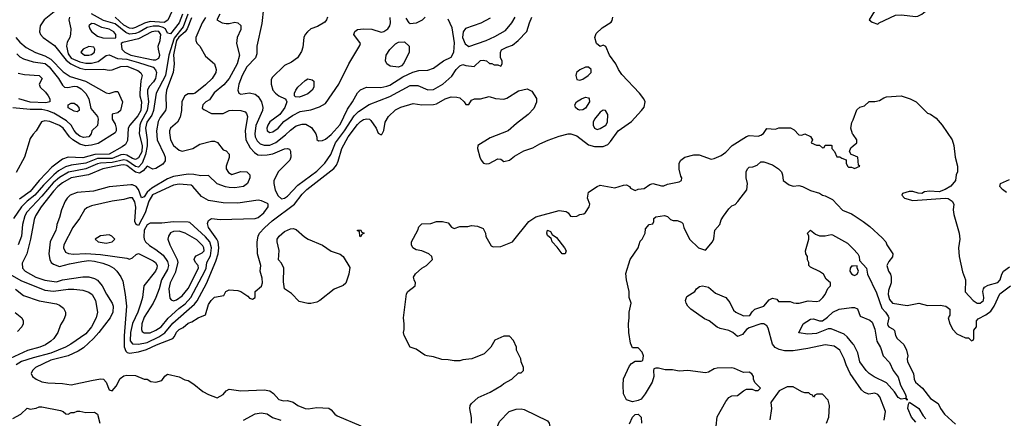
# Model space of a CAD drawing. Header units: inches. Extents: x 1793402 to 1900366, y 320852 to 470679.
# Tile 541 of 604: x 1864298 to 1871035, y 415863 to 418592. Entities that reach past the tile are written whole.
import ezdxf

# ---------------------------------------------------------------- set-up
doc = ezdxf.new("R2010")
doc.units = ezdxf.units.IN
doc.header["$MEASUREMENT"] = 0
doc.layers.add('B8461', color=7, linetype='Continuous')
doc.layers.add('B8471', color=7, linetype='Continuous')

msp = doc.modelspace()

# ---------------------------------------------------------------- linework, layer by layer
at = {"layer": 'B8461', "color": 4}
for points, elevation in [([(1864638.8, 418610), (1864634.8, 418590), (1864646.8, 418530), (1864646.4, 418493.6), (1864641, 418470), (1864621.6, 418438.4), (1864617.1, 418410), (1864630, 418357.3), (1864650, 418329.2), (1864710, 418302.8), (1864750, 418293.6), (1864790, 418293.6), (1864834.5, 418305.5), (1864890, 418348), (1864910, 418350.4), (1864966.7, 418326.7), (1865030, 418320.7), (1865110, 418299.7), (1865210, 418266.7), (1865228, 418248), (1865234, 418230), (1865227.9, 418190), (1865214, 418166), (1865184.4, 418135.6), (1865173.1, 418110), (1865171.6, 418090), (1865179.1, 418030), (1865170.2, 417970), (1865125.5, 417890), (1865118.6, 417870), (1865115.2, 417810), (1865136.8, 417730), (1865133, 417687), (1865110, 417647.3), (1865090, 417635.1), (1865070, 417641.7), (1865030, 417665.6), (1865010, 417669.8), (1864990, 417666.8), (1864930, 417642.4), (1864830, 417640.7), (1864750, 417609.8), (1864650, 417595.6), (1864610, 417583.9), (1864563.4, 417556.6), (1864530.1, 417529.9), (1864460.3, 417459.7), (1864400.3, 417390), (1864348.7, 417350), (1864309.3, 417310.7), (1864254.4, 417230)], 268), ([(1865448.4, 418630), (1865415.9, 418544.1), (1865353.8, 418466.2), (1865318.9, 418350), (1865294.9, 418210), (1865230.6, 418090), (1865213.1, 417970), (1865200.7, 417939.3), (1865168, 417890), (1865162.7, 417870), (1865159.6, 417850), (1865169.3, 417769.3), (1865169.3, 417729.3), (1865159, 417670), (1865135.6, 417610), (1865110, 417583.1), (1865090, 417586.2), (1865030, 417627.3), (1865010, 417632.4), (1864930, 417613.4), (1864851, 417609), (1864830, 417604.5), (1864750, 417569.8), (1864631.8, 417548.2), (1864570, 417512.3), (1864525.8, 417474.2), (1864450, 417383.5), (1864346.5, 417273.5), (1864333.7, 417250), (1864315.8, 417190), (1864310.3, 417110), (1864288.2, 417050)], 272), ([(1864567.8, 418672.2), (1864464.9, 418590), (1864437.3, 418550), (1864434, 418510), (1864440.7, 418490), (1864457.3, 418470), (1864536.4, 418416.4), (1864615.4, 418315.4), (1864647.2, 418290), (1864670, 418278.2), (1864710, 418260.2), (1864750, 418250.2), (1864870, 418252.2), (1864910, 418245.5), (1864930, 418248), (1864990, 418271.8), (1865030, 418274.6), (1865105.2, 418245.2), (1865127.4, 418227.4), (1865136.3, 418210), (1865126, 418174), (1865118.6, 418090), (1865119.1, 418070), (1865131.4, 418030), (1865126.2, 417970), (1865107, 417933), (1865052.2, 417870), (1865040.3, 417850), (1865034.6, 417765.4), (1865029.1, 417750.9), (1865022, 417738), (1864998.6, 417721.4), (1864910, 417670.8), (1864810.8, 417669.2), (1864730, 417645.6), (1864630, 417651.8), (1864590, 417636.2), (1864518.6, 417581.4), (1864477.8, 417542.2), (1864430, 417491.5), (1864370, 417416.4), (1864296.7, 417363.3)], 264), ([(1865570, 418607.3), (1865546, 418570), (1865503.8, 418470), (1865502, 418450), (1865510, 418431.3), (1865530.3, 418410.3), (1865570, 418342.8), (1865630.7, 418290), (1865642, 418250), (1865640.7, 418230), (1865614.8, 418190), (1865570, 418145.2), (1865498, 418090), (1865485.2, 418085.2), (1865450, 418084), (1865428.2, 418071.8), (1865407.2, 418032.8), (1865403.7, 417970), (1865395.6, 417924.4), (1865377.3, 417890), (1865330.6, 417850), (1865321.6, 417830), (1865322.4, 417817.6), (1865330.3, 417770), (1865350, 417730.5), (1865390, 417697.6), (1865410, 417692.4), (1865482, 417710), (1865530, 417739.1), (1865610, 417761), (1865630, 417761), (1865650.7, 417750.7), (1865690, 417702), (1865710, 417694), (1865731.1, 417671.1), (1865731.1, 417648.9), (1865711.3, 417590), (1865711.3, 417570), (1865726.8, 417546.8), (1865750, 417531.3), (1865810, 417552), (1865850.8, 417550.8), (1865871.3, 417530), (1865871.3, 417510), (1865856, 417470), (1865829.1, 417449.1), (1865770, 417441.2), (1865730, 417442.7), (1865706.8, 417446.8), (1865650, 417468.7), (1865590, 417526), (1865538, 417522), (1865490, 417532.3), (1865450, 417533.3), (1865350, 417517.7), (1865310, 417503.5), (1865200.7, 417439.3), (1865170.3, 417410), (1865150, 417379.5), (1865130, 417373.2), (1865111.3, 417430), (1865095.6, 417450), (1865070, 417461.6), (1865058.5, 417461.5), (1864910, 417446.6), (1864802.8, 417417.2), (1864690, 417409.6), (1864643, 417390), (1864621.6, 417370), (1864608.5, 417350), (1864583, 417290), (1864570, 417238), (1864550.7, 417190), (1864550.4, 417170), (1864543.8, 417150), (1864506.4, 417070), (1864497.1, 416990), (1864503, 416950), (1864513.4, 416930), (1864530, 416917.1), (1864570, 416902.6), (1864638.5, 416921.5), (1864722.6, 416937.4), (1864770, 416942.7), (1864810, 416939.6), (1864865.8, 416925.8), (1864909.1, 416909.1), (1864942, 416890), (1864963, 416870), (1864990.3, 416830.3), (1865002.3, 416802.3), (1865020.3, 416710), (1865028, 416630), (1865012, 416428), (1865012.3, 416352.3), (1865023, 416323), (1865033.1, 416313.1), (1865049, 416309), (1865110, 416317.7), (1865165.9, 416334.1), (1865233.2, 416366.8), (1865345.2, 416410), (1865356.6, 416423.4), (1865370, 416453.4), (1865390, 416470.5), (1865416.2, 416483.8), (1865450, 416514.8), (1865476.5, 416523.5), (1865518, 416550), (1865568.7, 416571.3), (1865590, 416642), (1865608.7, 416670), (1865630, 416691.3), (1865695.3, 416704.7), (1865708, 416730), (1865730, 416742), (1865790, 416738), (1865810, 416731), (1865858.8, 416698.8), (1865870, 416684.7), (1865890, 416678), (1865908, 416690), (1865908.7, 416730), (1865952.1, 416767.9), (1865959.3, 416790), (1865957, 416823), (1865943.7, 416870), (1865946.6, 416910), (1865925.2, 416990), (1865923.7, 417070), (1865929.4, 417110), (1865939.5, 417130), (1865972.2, 417167.8), (1866025.7, 417214.3), (1866178.4, 417330), (1866230, 417398), (1866262, 417430), (1866447.5, 417572.5), (1866464.5, 417595.5), (1866476.9, 417623.1), (1866502, 417710), (1866545.7, 417790), (1866610, 417874.9), (1866630, 417895.5), (1866650, 417908), (1866673, 417913), (1866690.6, 417910.6), (1866701.4, 417901.4), (1866738, 417850), (1866750, 417814), (1866770, 417804.7), (1866778, 417810), (1866790, 417834), (1866799, 417890), (1866821.2, 417930), (1866870, 417974), (1866905.8, 417994.2), (1866990, 418017.1), (1867050, 418008), (1867130, 418010.6), (1867150, 418016.3), (1867210, 418050.4), (1867250, 418063), (1867290, 418062), (1867310, 418056.3), (1867338.8, 418030), (1867350, 418011.3), (1867370, 418011.3), (1867390, 418041), (1867410, 418051), (1867450, 418051), (1867510, 418066.8), (1867553.2, 418053.2), (1867610, 418046.8), (1867630, 418054.8), (1867710, 418106), (1867770, 418118), (1867802, 418102), (1867833.4, 418053.4), (1867833.2, 418026.8), (1867815.2, 417984.8), (1867778, 417942), (1867698, 417882), (1867641, 417830), (1867517.1, 417782.9), (1867432, 417730), (1867431, 417710), (1867447.3, 417650), (1867454.8, 417630), (1867470.6, 417610.6), (1867490, 417604.9), (1867510, 417607.7), (1867570, 417638.8), (1867590, 417638), (1867610, 417621), (1867650, 417630.7), (1867683.5, 417656.5), (1867746.3, 417693.7), (1867810, 417714), (1867856.9, 417743.1), (1867912.9, 417767.1), (1867990, 417794.9), (1868050, 417810.5), (1868070, 417810.6), (1868110, 417796.3), (1868190, 417736.3), (1868230, 417724), (1868290, 417722.8), (1868321.5, 417738.5), (1868341.5, 417758.5), (1868392.3, 417830), (1868484.5, 417895.5), (1868553.2, 417970), (1868570, 417992), (1868577.2, 418030), (1868569.3, 418050), (1868539.5, 418090), (1868417.2, 418217.2), (1868395.1, 418250), (1868376, 418290), (1868334, 418350), (1868308.4, 418408.4), (1868290, 418418), (1868270, 418409), (1868244, 418430), (1868233.2, 418470), (1868242.7, 418497.3), (1868282.7, 418537.3), (1868344.7, 418575.3), (1868352.7, 418587.3), (1868357.2, 418610)], 284), ([(1865412.1, 418630), (1865388.7, 418570), (1865330, 418495.1), (1865310, 418499), (1865295.6, 418530), (1865279.2, 418539.2), (1865250, 418546.8), (1865211.8, 418548.2), (1865170, 418538.8), (1865114.3, 418505.7), (1865090, 418496.8), (1865050, 418493.8), (1865023.7, 418503.7), (1864950, 418563.1), (1864870, 418585.8), (1864790, 418632.8)], 268), ([(1865350, 418672.7), (1865310.2, 418589.8), (1865286.2, 418573.8), (1865190, 418579.8), (1865151.5, 418568.5), (1865090, 418537.6), (1865070, 418531.9), (1865050, 418533.6), (1865010, 418554.6), (1864950, 418609.8)], 264), ([(1865668.2, 418630), (1865646, 418590), (1865682, 418570), (1865710, 418564.9), (1865730, 418564.9), (1865770, 418574.8), (1865790, 418571), (1865810, 418552), (1865810, 418526), (1865786.8, 418470), (1865781, 418430), (1865802.8, 418350), (1865784.9, 418290), (1865730, 418189.3), (1865694.1, 418145.9), (1865629, 418091), (1865595.6, 418044.4), (1865571.3, 418030), (1865551.3, 418010), (1865547.3, 417987.3), (1865556.9, 417976.9), (1865610.7, 417950.7), (1865690, 417950.6), (1865730, 417970.5), (1865752.8, 417972.8), (1865810.5, 417970.5), (1865840.7, 417960.7), (1865850.5, 417950.5), (1865855.5, 417930), (1865840.4, 417830), (1865844.9, 417770), (1865874.3, 417714.3), (1865903.6, 417683.6), (1865927.2, 417667.2), (1865950, 417663.8), (1865990, 417666.4), (1866030, 417674.4), (1866110, 417706.8), (1866131.1, 417711.1), (1866144.7, 417704.7), (1866150.8, 417690.8), (1866154, 417650), (1866146.8, 417630), (1866068.5, 417551.5), (1866037.3, 417490), (1866036.3, 417470), (1866045.5, 417425.5), (1866066.4, 417386.4), (1866090, 417366), (1866110, 417371), (1866130, 417384), (1866202, 417458), (1866330, 417555.8), (1866386, 417610), (1866427.3, 417670), (1866459.7, 417750), (1866520.4, 417830), (1866586.9, 417933.1), (1866616.6, 417963.4), (1866690, 418010.4), (1866830, 418066), (1866970, 418140.5), (1867021.4, 418141.4), (1867090, 418111), (1867130, 418114.8), (1867194, 418150), (1867254.6, 418205.4), (1867284, 418250), (1867310, 418276), (1867330, 418284.7), (1867350, 418278), (1867408.4, 418271.6), (1867450, 418312), (1867470, 418314), (1867491.3, 418311.3), (1867512.7, 418292.7), (1867527.3, 418292.7), (1867543.6, 418283.6), (1867570, 418282), (1867590, 418274), (1867598, 418290), (1867598, 418310), (1867588, 418330), (1867588.4, 418368.4), (1867594.6, 418385.4), (1867630, 418404.7), (1867670, 418418), (1867709.4, 418450.6), (1867769, 418511), (1867785.2, 418570), (1867802.7, 418610)], 288), ([(1865964.9, 418670), (1865953.8, 418566.2), (1865920.5, 418410), (1865921.1, 418358.9), (1865910.6, 418330), (1865853, 418270), (1865819.3, 418210), (1865798, 418150), (1865791, 418110), (1865798, 418090), (1865810, 418082.8), (1865870, 418090.6), (1865910, 418082), (1865930, 418066.8), (1865953, 418030), (1865961.6, 417990), (1865959.3, 417970), (1865913.3, 417866.7), (1865905.7, 417810), (1865908.9, 417788.9), (1865922, 417762), (1865943.2, 417743.2), (1865970, 417732.2), (1866010, 417733.7), (1866050, 417752), (1866117, 417803), (1866150, 417836.4), (1866190, 417864.4), (1866230, 417877.6), (1866255.8, 417875.8), (1866294.6, 417854.6), (1866324.7, 417810), (1866332, 417788), (1866332, 417772), (1866342, 417762), (1866370, 417764.7), (1866390, 417774), (1866430, 417805.5), (1866490, 417873.4), (1866540.1, 417979.9), (1866575.1, 418030), (1866609.4, 418090.6), (1866629.3, 418110.7), (1866670, 418130.7), (1866767.9, 418127.9), (1866810, 418137.1), (1866830, 418144.4), (1866920.1, 418199.9), (1866987.8, 418232.2), (1867030, 418243.8), (1867090, 418246.4), (1867130, 418260.5), (1867197.2, 418310), (1867250, 418334.9), (1867268.5, 418370), (1867273.5, 418433.5), (1867257.1, 418537.1), (1867230, 418595.3)], 292), ([(1866404, 418610), (1866397.3, 418590), (1866385.2, 418574.8), (1866334.9, 418545.1), (1866290, 418529.2), (1866266, 418510), (1866251, 418490), (1866241, 418470), (1866235.9, 418404.1), (1866225.2, 418374.8), (1866198.8, 418330), (1866158.3, 418301.7), (1866110, 418279.3), (1866024.5, 418195.5), (1866018.8, 418181.2), (1866018, 418150), (1866030.5, 418110.5), (1866048, 418088), (1866070, 418071), (1866114, 418050), (1866122, 418042), (1866124.7, 418030), (1866111, 417990), (1866077.3, 417942.7), (1866010, 417892.3), (1865994.8, 417870), (1865988, 417850), (1865991.3, 417830), (1866010, 417818.8), (1866030, 417824.9), (1866065.2, 417850), (1866104.1, 417895.9), (1866164.5, 417935.5), (1866217, 417963), (1866290, 417974.8), (1866350, 417996), (1866390, 418018), (1866480.9, 418150), (1866549.6, 418290), (1866624.2, 418415.8), (1866629.6, 418430), (1866583.2, 418490), (1866589.9, 418510.1), (1866610, 418524), (1866649.3, 418529.3), (1866707.5, 418527.5), (1866770, 418507.3), (1866790, 418510.7), (1866817.2, 418530), (1866829.3, 418550), (1866834.5, 418570), (1866832.1, 418607.9)], 296), ([(1867518, 418602), (1867452.2, 418567.8), (1867348.1, 418531.9), (1867332.2, 418507.8), (1867328.5, 418470), (1867346.5, 418426.5), (1867370, 418408.2), (1867490, 418450.4), (1867550, 418477.1), (1867621, 418519), (1867665.2, 418570), (1867689.2, 418610)], 292), ([(1865474.1, 418605.9), (1865444.7, 418530), (1865430, 418509.8), (1865386.8, 418473.2), (1865371.6, 418450), (1865365.1, 418430), (1865351.2, 418351.2), (1865354, 418290), (1865348, 418230), (1865302.6, 418110), (1865298.2, 418070), (1865299.6, 417990), (1865294.6, 417970), (1865258.7, 417921.3), (1865246, 417894), (1865232.9, 417830), (1865239, 417770), (1865285.8, 417670), (1865292.9, 417650), (1865293.5, 417626.5), (1865276.6, 417603.4), (1865230, 417573.7), (1865209.7, 417569.7), (1865170, 417589.4), (1865143.2, 417556.8), (1865117.7, 417542.3), (1865090, 417547.8), (1865030, 417593.3), (1865010, 417598), (1864990, 417595.9), (1864866.8, 417570), (1864769.2, 417530.8), (1864650.8, 417510), (1864590, 417475.1), (1864558.7, 417450), (1864530, 417418.7), (1864444.9, 417310), (1864406.4, 417250), (1864396.7, 417223.3), (1864372, 417090), (1864346.4, 416990), (1864315.2, 416924.8), (1864316.3, 416890), (1864334, 416870), (1864408.1, 416828.1), (1864469, 416809), (1864550, 416798), (1864590, 416811.6), (1864730, 416831.8), (1864770.3, 416830.3), (1864810, 416820.4), (1864830, 416808), (1864862.4, 416770), (1864891.7, 416711.7), (1864930, 416650.8), (1864937, 416630), (1864935.6, 416590), (1864917.6, 416550), (1864839.5, 416450), (1864802.4, 416410), (1864733.9, 416346.1), (1864698.3, 416321.7), (1864628.9, 416291.1), (1864510, 416261.1), (1864406, 416210), (1864384.7, 416190), (1864376, 416170), (1864384.7, 416150), (1864411.3, 416130), (1864450, 416113.4), (1864490, 416106), (1864590, 416101.6), (1864650, 416092.4), (1864790, 416122.4), (1864850, 416132.4), (1864870, 416130.5), (1864890.4, 416110.4), (1864910, 416058), (1864930, 416051), (1864958.3, 416081.7), (1864985.3, 416134.7), (1865010, 416154), (1865030, 416157.3), (1865090, 416154.8), (1865150, 416131.3), (1865170, 416131), (1865194.8, 416114.8), (1865230, 416110.7), (1865270, 416121), (1865290, 416152), (1865310, 416164.7), (1865390, 416146), (1865427.1, 416127.1), (1865450, 416121), (1865490, 416096), (1865550, 416046), (1865590, 416024.7), (1865650, 416002), (1865690, 416026), (1865709.5, 416050.5), (1865730, 416062.8), (1865810.9, 416050.9), (1865970, 416057.3), (1866010, 416050.8), (1866033.4, 416033.4), (1866070, 415991.3), (1866103.5, 415983.5), (1866130, 415984), (1866170, 415974), (1866201, 415950), (1866250, 415930.5), (1866271.5, 415928.5), (1866330, 415936.3), (1866412.4, 415932.4), (1866430, 415920.7), (1866454.8, 415890), (1866470, 415880.5), (1866631.9, 415811.9)], 276), ([(1867071.1, 418608.9), (1867050.9, 418589.1), (1867010.7, 418569.3), (1866970, 418564), (1866962, 418570), (1866943.2, 418603.2)], 292), ([(1864272.2, 418470), (1864299, 418439), (1864341.8, 418401.8), (1864406.3, 418366.3), (1864470, 418344), (1864510, 418322.7), (1864594.9, 418234.9), (1864642.6, 418202.6), (1864747.7, 418170), (1864890, 418090.4), (1864910, 418086.4), (1864950, 418100.5), (1864970, 418101), (1865001.6, 418030), (1864987.7, 417970), (1864970, 417954.5), (1864930, 417946), (1864930.8, 417910), (1864950, 417876), (1864957, 417850), (1864957.1, 417830), (1864950, 417817.2), (1864835, 417745), (1864790, 417732.1), (1864748, 417728), (1864710, 417739.3), (1864660.5, 417770), (1864639.1, 417790), (1864594.7, 417850), (1864570, 417868.2), (1864504.9, 417895.1), (1864470, 417899.3), (1864447.5, 417892.5), (1864411.3, 417830), (1864390, 417808.7), (1864370, 417778), (1864330.6, 417650), (1864273.7, 417546.3)], 256), ([(1864278.8, 418358.8), (1864298.8, 418338.8), (1864324.7, 418324.7), (1864390, 418304.4), (1864471.1, 418291.1), (1864499.5, 418270), (1864563.8, 418190), (1864590, 418144.7), (1864604.7, 418130), (1864628, 418128), (1864670, 418135.8), (1864690, 418133.7), (1864718.2, 418118.2), (1864750, 418087.7), (1864770.3, 418050.3), (1864784.9, 417984.9), (1864830.3, 417930.3), (1864834.4, 417910), (1864830, 417868.7), (1864791.3, 417830), (1864786, 417810), (1864771, 417790), (1864734.4, 417785.6), (1864710, 417795.1), (1864689.5, 417810), (1864670, 417833.2), (1864649.6, 417870), (1864618.9, 417898.9), (1864531.7, 417951.7), (1864490, 417968.4), (1864450, 417976.4), (1864370, 417978), (1864250, 417989.5)], 252), ([(1864286.7, 418226.7), (1864330, 418217.1), (1864432, 418210), (1864451.3, 418190), (1864431.3, 418150), (1864438.8, 418130), (1864475.1, 418095.1), (1864491.8, 418071.8), (1864503.8, 418050), (1864502.8, 418030), (1864477.4, 418022.6), (1864370, 418027.3), (1864291.2, 418051.2)], 248), ([(1870000, 417806), (1869997.2, 417810), (1869986, 417850), (1869992.9, 417887.1), (1870000, 417906.2)], 276), ([(1867389.3, 415830), (1867389.3, 415869.3), (1867379, 415930), (1867381.2, 415950), (1867390, 415964.7), (1867435.5, 416004.5), (1867518, 416042), (1867593.6, 416086.4), (1867610, 416102), (1867666, 416130), (1867710, 416174), (1867730, 416174), (1867746, 416190), (1867746, 416210), (1867728.4, 416248.4), (1867728, 416270), (1867698, 416330), (1867698, 416350), (1867676.4, 416396.4), (1867650, 416426), (1867610, 416426), (1867550, 416398), (1867522, 416350), (1867475.3, 416304.7), (1867391.1, 416268.9), (1867330, 416262), (1867310, 416255.3), (1867270, 416255.3), (1867230, 416264), (1867185.6, 416265.6), (1867130, 416284), (1867086, 416290), (1867070, 416295.3), (1867010, 416335.3), (1866968.7, 416350), (1866929, 416430), (1866924, 416450), (1866928.9, 416471.1), (1866929.2, 416510), (1866923.7, 416550), (1866944.8, 416715.2), (1866954, 416730), (1867004, 416770), (1867005.2, 416790), (1866996, 416810), (1866993.2, 416830), (1867007.2, 416852.8), (1867049.5, 416890.5), (1867082, 416910), (1867122, 416950), (1867118, 416970), (1867098, 416990), (1867050, 417009), (1867010, 417015.3), (1866988.7, 417030), (1866978, 417050), (1866978, 417070), (1867022, 417150), (1867030, 417174), (1867050, 417194), (1867110, 417196), (1867150, 417210.8), (1867190, 417211), (1867230, 417202), (1867252, 417172), (1867270, 417162), (1867310, 417176), (1867363.1, 417176.9), (1867390, 417182), (1867430, 417178), (1867470, 417162), (1867486, 417130), (1867486.8, 417106.8), (1867523.5, 417043.5), (1867536.9, 417036.9), (1867590, 417038.8), (1867670, 417070.8), (1867782.7, 417210), (1867830, 417243), (1867990, 417284.9), (1868038, 417278), (1868050.7, 417270.7), (1868067.7, 417247.7), (1868083.5, 417243.5), (1868110, 417247.3), (1868130, 417258.8), (1868157.5, 417262.5), (1868170, 417271.3), (1868195.3, 417310), (1868198, 417330), (1868182, 417370), (1868189.2, 417410), (1868250, 417451), (1868270, 417458), (1868370, 417441), (1868430, 417459.1), (1868450, 417460.7), (1868470.6, 417450.6), (1868478, 417438), (1868510, 417422), (1868529.1, 417430.9), (1868570, 417436), (1868610, 417462.8), (1868630, 417470.7), (1868690, 417454.8), (1868704.7, 417455.3), (1868730, 417466), (1868810, 417482), (1868826, 417490), (1868828, 417510), (1868821.2, 417521.2), (1868809.3, 417569.3), (1868809.2, 417610), (1868822, 417630), (1868848, 417650), (1868910, 417666.8), (1868946.4, 417666.4), (1869030, 417638), (1869050, 417642), (1869098.6, 417661.4), (1869130, 417686), (1869173.2, 417730), (1869270, 417791.3), (1869290, 417798), (1869350, 417794.8), (1869370, 417801), (1869386.3, 417813.7), (1869410, 417846), (1869470, 417842.8), (1869492.7, 417852.7), (1869571.3, 417851.3), (1869596.9, 417836.9), (1869630, 417804.7), (1869650, 417802), (1869670, 417811.3), (1869710, 417791.3), (1869722, 417770), (1869714, 417750), (1869750, 417734), (1869770, 417734), (1869790, 417714), (1869802, 417718), (1869810, 417734), (1869850, 417734), (1869854, 417730), (1869854, 417710), (1869874, 417690), (1869890, 417654), (1869910, 417654), (1869923.6, 417643.6), (1869952.7, 417632.7), (1869954, 417610), (1869962, 417590), (1869970, 417582), (1869990, 417582), (1870000, 417578)], 276), ([(1870000, 417663.6), (1869988.4, 417668.4), (1869976, 417690), (1869985.6, 417714.4), (1870000, 417727.4)], 276), ([(1869064, 415810), (1869070, 415872), (1869130, 415978), (1869150, 416004.7), (1869170, 416016), (1869210, 416018), (1869250, 416052), (1869270, 416062), (1869310, 416062), (1869330, 416054), (1869350, 416054), (1869366, 416070), (1869328.4, 416108.4), (1869318, 416130), (1869318, 416150), (1869308.4, 416168.4), (1869290, 416178), (1869250, 416175.3), (1869190, 416204), (1869170, 416209), (1869070, 416206), (1869050, 416201.2), (1869010, 416179), (1868990, 416173.2), (1868870, 416189.2), (1868810, 416186), (1868765.4, 416194.6), (1868714.6, 416194.6), (1868670, 416206), (1868650, 416206), (1868638, 416202), (1868634, 416190), (1868638, 416150), (1868624.7, 416110), (1868578.8, 416030), (1868550, 415994), (1868530, 415984), (1868490, 415975.3), (1868450, 415989), (1868429.2, 416030), (1868426, 416090), (1868430, 416132), (1868470, 416222), (1868483.1, 416236.9), (1868510, 416254), (1868550, 416254), (1868562, 416258), (1868566, 416290), (1868556.4, 416316.4), (1868530, 416346), (1868490, 416346), (1868476.4, 416376.4), (1868465.2, 416450), (1868462.7, 416510), (1868469, 416550), (1868469, 416590), (1868482, 416650), (1868469.2, 416690), (1868468.9, 416731.1), (1868449.2, 416810), (1868445.6, 416854.4), (1868475.3, 416950), (1868528.9, 417031.1), (1868544, 417076), (1868558, 417090), (1868578, 417130), (1868580.4, 417159.6), (1868606, 417190), (1868630, 417194), (1868638, 417210), (1868638, 417230), (1868650, 417242), (1868710, 417252), (1868730, 417244.7), (1868750, 417224.7), (1868770, 417218), (1868796.9, 417216.9), (1868825.4, 417205.4), (1868836, 417196), (1868842, 417170), (1868882, 417090), (1868942, 417030), (1868990, 417014), (1869038, 417070), (1869048.4, 417091.6), (1869055.3, 417150), (1869088.7, 417190), (1869098, 417222), (1869112.9, 417247.1), (1869150, 417298), (1869170, 417318), (1869192.7, 417327.3), (1869212.9, 417347.1), (1869273.2, 417426.8), (1869279, 417470), (1869269, 417510), (1869268.7, 417550), (1869278, 417570), (1869290, 417582), (1869314.6, 417585.4), (1869343.1, 417596.9), (1869370, 417618), (1869390, 417618), (1869450, 417598), (1869490, 417571.3), (1869511.3, 417550), (1869518, 417530), (1869522, 417490), (1869562, 417462), (1869590, 417452), (1869630, 417456), (1869654, 417450), (1869710, 417422), (1869770, 417404.7), (1869790.9, 417390.9), (1869810, 417386), (1869859.8, 417359.8), (1869927.5, 417287.5), (1869990, 417262.8), (1870000, 417256.3)], 272), ([(1870000, 416140.8), (1869979.5, 416170), (1869952, 416230), (1869939.5, 416270), (1869909.2, 416330), (1869870, 416356.2), (1869810, 416365.6), (1869690, 416339.6), (1869590, 416324.5), (1869530, 416324.5), (1869494.2, 416334.2), (1869467.2, 416347.2), (1869449.5, 416369.5), (1869418.9, 416478.9), (1869410, 416495.3), (1869390, 416509), (1869370, 416509), (1869290, 416481.2), (1869271.3, 416470), (1869244, 416436), (1869210, 416424), (1869177.2, 416450), (1869150, 416464.7), (1869090, 416477.2), (1869070, 416486), (1869015.3, 416530), (1868984.1, 416544.1), (1868890, 416609.2), (1868869, 416630), (1868857.2, 416650), (1868854, 416670), (1868863.7, 416696.3), (1868918, 416730), (1868929, 416750), (1868950, 416766), (1868970, 416770.7), (1869010, 416760.7), (1869058.8, 416718.8), (1869130.5, 416690.5), (1869155.9, 416655.9), (1869182.5, 416602.5), (1869198, 416590), (1869250, 416564), (1869293.6, 416566.4), (1869310, 416592), (1869329.1, 416610.9), (1869388.9, 416631.1), (1869425.6, 416674.4), (1869450, 416684.7), (1869478, 416678), (1869490, 416662), (1869570, 416662), (1869592.7, 416652.7), (1869611.6, 416651.6), (1869631.6, 416651.6), (1869693.6, 416666.4), (1869750, 416662.8), (1869770, 416666.8), (1869794, 416690), (1869808.7, 416710), (1869828.4, 416751.6), (1869846, 416770), (1869846, 416790), (1869816.4, 416816.4), (1869798, 416850), (1869770, 416869), (1869710, 416898), (1869698, 416910), (1869698, 416930), (1869688.4, 416948.4), (1869688, 416970), (1869678, 416990), (1869675.3, 417010), (1869698, 417090), (1869698, 417110), (1869689.1, 417130.9), (1869710, 417152), (1869743.6, 417123.6), (1869771.6, 417111.6), (1869808.4, 417111.6), (1869850, 417122), (1869859.6, 417119.6), (1869961.4, 417061.4), (1870000, 417022.3)], 268), ([(1870000, 416904.9), (1869990, 416904), (1869980.7, 416890), (1869977.3, 416870), (1869990, 416851), (1870000, 416846)], 268), ([(1864230.7, 416850), (1864305.8, 416805.8), (1864470, 416740.4), (1864530, 416732.7), (1864630, 416748), (1864667.9, 416747.9), (1864730, 416740.7), (1864770, 416727.3), (1864794, 416710), (1864816.3, 416670), (1864830.7, 416590), (1864820.7, 416550), (1864788, 416490), (1864750, 416440.9), (1864647.3, 416370), (1864610.7, 416350), (1864510, 416309.8), (1864390, 416277.7), (1864310, 416251.1), (1864273, 416230)], 272), ([(1864270, 416747.7), (1864323.9, 416703.9), (1864430, 416668), (1864550, 416646), (1864570, 416638), (1864598, 416618), (1864611.3, 416590), (1864611.3, 416570), (1864599.8, 416540.2), (1864576.9, 416503.1), (1864558, 416450), (1864531, 416410), (1864511, 416390), (1864473.8, 416366.2), (1864436, 416350), (1864350, 416326), (1864202.3, 416257.7)], 268), ([(1870000, 416371), (1869960.9, 416420.9), (1869938.6, 416438.6), (1869850, 416475.3), (1869830, 416475.3), (1869750, 416443.7), (1869690, 416439), (1869630, 416448), (1869658, 416510), (1869710, 416541), (1869730, 416544.7), (1869770, 416531), (1869790, 416531), (1869825.6, 416554.4), (1869862, 416590), (1869906, 416610), (1869990, 416622), (1870000, 416622)], 264), ([(1864267.1, 416587.1), (1864312, 416550), (1864322, 416530), (1864322, 416510), (1864312, 416490), (1864282, 416458)], 264), ([(1869819, 415830), (1869834, 415870), (1869838, 415950), (1869830, 415986), (1869790, 416028), (1869752.7, 416027.3), (1869738, 416022), (1869730, 416008), (1869722, 416022), (1869710, 416026), (1869698, 416038), (1869670, 416038), (1869650, 416044), (1869590, 416078), (1869550, 416078), (1869494, 416050), (1869442, 415978), (1869438, 415970), (1869442, 415930), (1869431.6, 415851.6)], 272), ([(1864250, 415862), (1864306, 415890), (1864348.4, 415931.6), (1864370, 415924.7), (1864410, 415932), (1864430, 415942), (1864450, 415942), (1864576.9, 415916.9), (1864594, 415910), (1864612.7, 415892.7), (1864630, 415892), (1864650, 415902), (1864670, 415902), (1864690, 415911.3), (1864710, 415911.3), (1864750, 415902), (1864810, 415904.7), (1864830.5, 415890.5), (1864846.8, 415830)], 272), ([(1865830, 415850.6), (1865910, 415893), (1865950, 415899.3), (1865990, 415893.4), (1866028.5, 415868.5), (1866084.7, 415850)], 272), ([(1868470, 415824.7), (1868491.8, 415870), (1868510, 415888.2), (1868530, 415890.5), (1868550.3, 415870.3), (1868553.4, 415830)], 272)]:
    msp.add_lwpolyline(points, dxfattribs=dict(at, elevation=elevation))
for points, elevation in [([(1864790, 418565.2), (1864771, 418550), (1864777.3, 418530), (1864790, 418511), (1864830, 418478.8), (1864867.1, 418467.1), (1864950, 418464.7), (1864955.3, 418470), (1864956, 418490), (1864941.2, 418510), (1864910, 418526.6), (1864859.1, 418539.1), (1864810, 418563.7)], 272), ([(1865230, 418513.6), (1865202.8, 418510), (1865110, 418461), (1865003, 418437), (1864990.9, 418429.1), (1864996.3, 418390), (1865016.3, 418370), (1865057.3, 418350), (1865210, 418318), (1865230, 418317.3), (1865250, 418328.4), (1865256.4, 418350), (1865246.4, 418390), (1865246.2, 418410), (1865258, 418450), (1865262.3, 418490), (1865250, 418510.8)], 272), ([(1864770, 418409.2), (1864731.3, 418390), (1864716, 418370), (1864742, 418350), (1864770, 418348.4), (1864790, 418354.8), (1864809, 418370), (1864812.7, 418390), (1864804, 418404)], 272), ([(1866890, 418266), (1866833.8, 418273.8), (1866810, 418289.2), (1866800.9, 418310), (1866804.5, 418350), (1866830, 418387.3), (1866870, 418427.3), (1866890, 418438.8), (1866930, 418441), (1866962.8, 418410), (1866961.6, 418370), (1866926.6, 418293.4), (1866910, 418276)], 292), ([(1868190, 418268), (1868170, 418268), (1868130, 418248), (1868107.3, 418230), (1868102.8, 418210), (1868110, 418182), (1868130, 418178), (1868150, 418184.7), (1868188, 418210), (1868208, 418230), (1868208, 418250)], 288), ([(1866210, 418062), (1866184, 418064), (1866178, 418070), (1866178, 418090), (1866188, 418110), (1866202, 418130), (1866250, 418174.8), (1866270, 418186), (1866299.8, 418179.8), (1866311, 418170), (1866310.8, 418130.8), (1866298.8, 418110), (1866270, 418084), (1866230, 418069)], 296), ([(1864690, 417961.2), (1864670, 417966), (1864630, 417989.2), (1864628.7, 418010), (1864650, 418020.7), (1864670, 418020.7), (1864686, 418010), (1864702.8, 417990), (1864704.7, 417975.3), (1864704.7, 417970)], 248), ([(1868130, 417973.2), (1868117.2, 417977.2), (1868102, 417990), (1868095.3, 418010), (1868108, 418030), (1868142, 418050), (1868170, 418060.7), (1868190, 418056), (1868194.8, 418050), (1868196.3, 418030), (1868170, 417986.6), (1868150, 417976)], 284), ([(1868290, 417973.2), (1868270, 417959), (1868231, 417910), (1868221, 417890), (1868221, 417870), (1868232, 417850), (1868250, 417841), (1868270, 417846.8), (1868308.7, 417870), (1868319.3, 417890), (1868323.1, 417943.1), (1868306, 417970)], 288), ([(1865390, 417465.6), (1865350, 417458), (1865207.5, 417392.5), (1865180.7, 417350), (1865156.4, 417270), (1865110, 417182.7), (1865095.3, 417190), (1865086.6, 417210), (1865091.3, 417308.7), (1865084.5, 417344.5), (1865070, 417371.6), (1865050, 417373.3), (1865010, 417360.5), (1864930, 417349.6), (1864790, 417317.2), (1864756.9, 417303.1), (1864742, 417290), (1864706, 417230), (1864660.7, 417170), (1864600.7, 417050), (1864597.3, 417030), (1864610, 417001), (1864630.5, 416990.5), (1864666.9, 416986.9), (1864749.7, 416990.3), (1864850, 416984.6), (1865030, 416958.8), (1865050, 416951.3), (1865070, 416962), (1865094.6, 416985.4), (1865110, 416990.8), (1865210, 416942), (1865226.8, 416930), (1865239.1, 416910), (1865237.1, 416890), (1865228, 416870), (1865148, 416770), (1865137.6, 416690), (1865127, 416650), (1865106, 416590), (1865068.6, 416511.4), (1865054.9, 416450), (1865054.2, 416394.2), (1865070, 416373.4), (1865110.4, 416370.4), (1865170, 416381.8), (1865250, 416420.2), (1865291.6, 416448.4), (1865345.9, 416514.1), (1865494.8, 416645.2), (1865512.7, 416667.3), (1865574.8, 416785.2), (1865640.3, 416939.7), (1865655.1, 416990), (1865660.4, 417030), (1865655.8, 417070), (1865646.6, 417090), (1865589.6, 417170), (1865583.7, 417196.3), (1865590, 417218), (1865610, 417230.8), (1865670, 417224.9), (1865910, 417230.6), (1865930, 417237.3), (1865969.2, 417270), (1865998, 417310), (1865998, 417330), (1865994, 417334), (1865952.5, 417352.5), (1865930, 417357.2), (1865790, 417335.1), (1865690, 417338), (1865590, 417353.2), (1865542, 417382), (1865482.7, 417450), (1865470, 417458.4)], 288), ([(1865350, 417207.8), (1865270, 417198.4), (1865190, 417199.6), (1865170, 417187.3), (1865150.3, 417150), (1865146.4, 417106.4), (1865149.1, 417089.1), (1865159.3, 417070), (1865185.8, 417045.8), (1865230, 417019.3), (1865279.4, 416979.4), (1865310, 416937.3), (1865315.6, 416910), (1865310, 416882.7), (1865267, 416810), (1865251.6, 416748.4), (1865230.3, 416689.7), (1865210.4, 416650), (1865150, 416556), (1865134.4, 416510), (1865130.6, 416470.6), (1865136.8, 416456.8), (1865150, 416447.7), (1865190, 416448.8), (1865230, 416465.3), (1865265.6, 416490), (1865312.5, 416547.5), (1865385.6, 416614.4), (1865430, 416647.2), (1865469.7, 416690), (1865565.1, 416870), (1865573.1, 416890), (1865577.6, 416930), (1865604.4, 416975.6), (1865610.9, 417030), (1865598.9, 417070), (1865570, 417104.2), (1865462.5, 417202.5), (1865450, 417206.6)], 292), ([(1865390, 417143.6), (1865350, 417140.7), (1865330, 417132), (1865314.8, 417110), (1865311, 417090), (1865324, 417050), (1865374.9, 416950), (1865380.4, 416930), (1865361.8, 416858.2), (1865327, 416790), (1865318.4, 416750), (1865324.7, 416684.7), (1865333.4, 416673.4), (1865350, 416667.7), (1865370, 416673), (1865410, 416700.4), (1865450, 416750.6), (1865522, 416890), (1865519.7, 416910), (1865501.1, 416930), (1865491, 416950), (1865495.2, 416964.8), (1865504.4, 416975.6), (1865545.2, 416994.8), (1865558.9, 417010), (1865557.4, 417030), (1865550, 417043.7), (1865510, 417085.1), (1865429.2, 417130)], 296), ([(1866290, 416649.3), (1866270, 416649.4), (1866210, 416662), (1866158, 416718), (1866109.8, 416750), (1866102, 416798), (1866105.6, 416890), (1866090, 416925.2), (1866068.5, 416948.5), (1866072.5, 417012.5), (1866058.4, 417070), (1866059.5, 417090), (1866072.7, 417110), (1866110, 417142), (1866150, 417160.7), (1866170, 417162.8), (1866190, 417156), (1866245.8, 417105.8), (1866271.3, 417090), (1866370, 417047.3), (1866430, 417007.3), (1866490, 416987.3), (1866510.4, 416970.4), (1866556.3, 416896.3), (1866550.5, 416849.5), (1866530, 416789), (1866510, 416773.2), (1866450, 416746), (1866351, 416670), (1866330, 416658)], 276), ([(1866630, 417106), (1866626, 417110), (1866622, 417142), (1866610, 417146), (1866610, 417152), (1866630, 417154), (1866638, 417138), (1866654, 417130), (1866638, 417122)], 276), ([(1868008.8, 416988.8), (1867975.2, 417035.2), (1867942.4, 417070), (1867933.8, 417093.8), (1867910, 417115.3), (1867904.5, 417130), (1867909.7, 417150.3), (1867930, 417142.8), (1867942, 417122), (1867970, 417100.4), (1868026.7, 417030), (1868037, 417010), (1868030, 416989.5)], 272), ([(1864910, 417119), (1864850, 417113.2), (1864814, 417090), (1864834, 417070), (1864890, 417062.8), (1864910, 417066.8), (1864930, 417072), (1864948, 417090), (1864928, 417110)], 292), ([(1867730, 415548.7), (1867710, 415555.3), (1867650, 415558), (1867600.2, 415580.2), (1867554, 415630), (1867543.1, 415656.9), (1867542, 415670), (1867548, 415690), (1867542, 415710), (1867544.7, 415755.3), (1867580.2, 415839.8), (1867648, 415910), (1867694.6, 415925.4), (1867730, 415926.8), (1867750, 415922.8), (1867910, 415844.7), (1867921, 415830), (1867946, 415710), (1867926, 415650), (1867911.3, 415630), (1867884.7, 415610), (1867830, 415589.3), (1867770, 415559)], 272)]:
    msp.add_lwpolyline(points, close=True, dxfattribs=dict(at, elevation=elevation))
at = {"layer": 'B8471', "color": 4}
for points, elevation in [([(1870000, 418688.6), (1870030, 418697.3), (1870110, 418698), (1870131.3, 418690), (1870144.7, 418670), (1870146, 418650), (1870111.3, 418590), (1870130, 418576), (1870170, 418562), (1870178, 418570), (1870290, 418622.4), (1870330, 418624.9), (1870430, 418613), (1870443.3, 418616.7), (1870470, 418630.6), (1870550, 418693), (1870582, 418710), (1870730, 418740.7), (1870810, 418741), (1870829.5, 418750.5), (1870892.3, 418767.7), (1870950, 418800.7), (1871001.5, 418818.5), (1871110, 418910.7)], 284), ([(1870000, 417906.2), (1870025.4, 417974.6), (1870046.8, 417993.2), (1870078, 418002), (1870110, 418031), (1870150, 418030.8), (1870182, 418038), (1870210, 418058), (1870230, 418064.7), (1870330, 418070.5), (1870392, 418050), (1870431.3, 418030), (1870510, 417951.3), (1870530, 417944.7), (1870570, 417918), (1870611, 417870), (1870677.3, 417770), (1870690.7, 417730), (1870698.8, 417650), (1870714.8, 417590), (1870714.8, 417550), (1870706.8, 417530), (1870700.7, 417490), (1870670, 417453.2), (1870631.3, 417430), (1870590, 417412.7), (1870522.5, 417417.5), (1870490, 417413.2), (1870470, 417402.7), (1870444.8, 417404.8), (1870410, 417416), (1870383.5, 417416.5), (1870338, 417402), (1870334, 417390), (1870351.3, 417370), (1870410, 417354.4), (1870630, 417370.4), (1870650, 417368.9), (1870679.3, 417350), (1870688.9, 417330), (1870686.3, 417290), (1870690, 417258), (1870726.3, 417130), (1870730.4, 417090), (1870722, 417030), (1870726.3, 416970), (1870750, 416864.7), (1870770.7, 416810), (1870767.9, 416727.9), (1870822, 416670), (1870850, 416651.3), (1870870, 416651.3), (1870892.3, 416670), (1870896, 416690), (1870889, 416730), (1870892.3, 416750), (1870900.1, 416759.9), (1870925.4, 416774.6), (1870990, 416791.6), (1871006.2, 416810), (1871017.6, 416850), (1871029.9, 416870.1), (1871070, 416899.6)], 276), ([(1870000, 417727.4), (1870025.1, 417750), (1870025.1, 417770), (1870000, 417806)], 276), ([(1870000, 417578), (1870010, 417574), (1870046, 417590), (1870036.4, 417596.4), (1870033.2, 417650), (1870000, 417663.6)], 276), ([(1871050, 417409.5), (1871024, 417430), (1871005.2, 417450), (1871009, 417470), (1871070, 417498.8)], 276), ([(1870000, 417256.3), (1870070, 417211), (1870115.9, 417175.9), (1870198.5, 417098.5), (1870224.7, 417070), (1870231.1, 417051.1), (1870271.3, 416990), (1870271, 416969), (1870244.1, 416935.9), (1870230.6, 416910), (1870242.4, 416870), (1870257.3, 416850), (1870262, 416830), (1870260.7, 416790), (1870243.2, 416736.8), (1870239.6, 416710), (1870250, 416677.3), (1870270, 416650.7), (1870370, 416635.8), (1870450, 416650.8), (1870510, 416635.5), (1870596.3, 416636.3), (1870634, 416630), (1870662, 416610), (1870662, 416570), (1870652, 416550), (1870662, 416510), (1870682, 416470), (1870710, 416442), (1870770, 416414), (1870790, 416414), (1870810, 416394), (1870822, 416398), (1870826, 416410), (1870827.3, 416467.3), (1870846, 416490), (1870846, 416530), (1870856.4, 416543.6), (1870909.5, 416570.5), (1870942.9, 416597.1), (1870966.6, 416630), (1871005.6, 416714.4), (1871078, 416770)], 272), ([(1870000, 417022.3), (1870032, 416990), (1870042, 416970), (1870043.6, 416943.6), (1870091.3, 416890), (1870098, 416850), (1870161.6, 416721.6), (1870196.2, 416616.2), (1870222, 416590), (1870241.1, 416561.1), (1870244.9, 416550), (1870234.8, 416510), (1870238.8, 416498.8), (1870244.7, 416490), (1870274, 416474), (1870283.5, 416463.5), (1870291, 416430), (1870302.8, 416410), (1870347.3, 416367.3), (1870366.8, 416330), (1870374, 416290), (1870370.7, 416270), (1870373.4, 416250), (1870414, 416170), (1870417.3, 416130), (1870426.8, 416110), (1870476, 416070), (1870530, 415998), (1870583.6, 415963.6), (1870598, 415930), (1870626, 415890), (1870702, 415822)], 268), ([(1870000, 416846), (1870010, 416841), (1870028, 416850), (1870038, 416870), (1870027.3, 416892.7), (1870027.3, 416907.3), (1870000, 416904.9)], 268), ([(1870000, 416622), (1870010, 416622), (1870030, 416612), (1870050, 416562), (1870115.3, 416535.3), (1870130, 416522), (1870150, 416472), (1870162.8, 416390), (1870187.9, 416347.9), (1870206.8, 416290), (1870250, 416244.7), (1870274.8, 416190), (1870310, 416144.7), (1870324, 416090), (1870357.3, 416030), (1870364.7, 416010), (1870362, 416002), (1870370, 415994), (1870370, 415986), (1870358, 415998), (1870330, 415993.2), (1870310, 416005.2), (1870283.6, 416043.6), (1870230, 416105.2), (1870145.8, 416145.8), (1870110, 416169.3), (1870089.2, 416190), (1870046.6, 416250), (1870032.7, 416310), (1870004.8, 416364.8), (1870000, 416371)], 264), ([(1870214, 415850), (1870222.7, 415910), (1870182.7, 416010), (1870170, 416025.2), (1870150, 416036), (1870109.1, 416029.1), (1870079, 416039), (1870058, 416058), (1870000, 416140.8)], 268), ([(1870430, 415836), (1870400.9, 415870), (1870375.3, 415930), (1870380.4, 415959.6), (1870387.3, 415972.7), (1870450, 415930.7), (1870480.6, 415880.6), (1870499, 415859)], 264)]:
    msp.add_lwpolyline(points, dxfattribs=dict(at, elevation=elevation))

doc.saveas('drawing.dxf')
